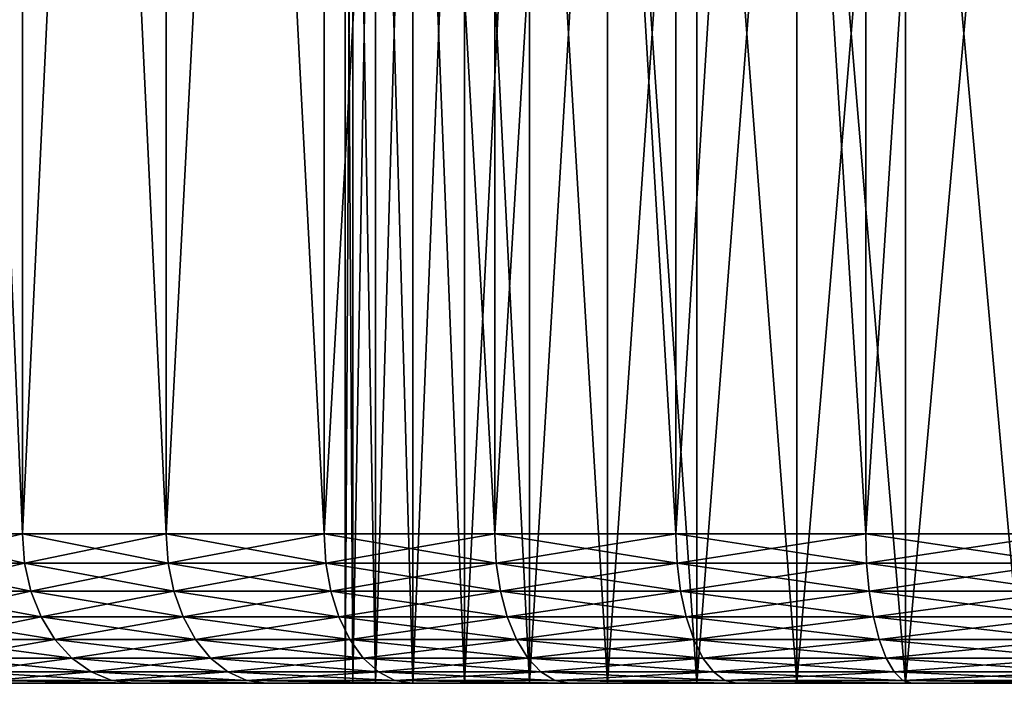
# Model space of a CAD drawing. Header units: metres. Extents: x -109 to 109, y -78 to 121.
# Tile 281 of 656: x -86.18 to -79.59, y 88.53 to 92.97. Entities that reach past the tile are written whole.
import ezdxf

# ---------------------------------------------------------------- set-up
doc = ezdxf.new("R2010")
doc.units = ezdxf.units.M
doc.layers.add('solid_508554_SW0001', color=7, linetype='CONTINUOUS')

msp = doc.modelspace()

# ---------------------------------------------------------------- linework, layer by layer
at = {"layer": 'solid_508554_SW0001'}
for points in [[(-87.017204, 109.825623, -24.358772), (-87.017212, 89.525627, -24.358774), (-86.160873, 89.525627, -23.301289)], [(-86.160873, 109.825623, -40.698708), (-86.160873, 89.525627, -40.698711), (-87.017212, 89.525627, -39.641224)], [(-86.160873, 109.825623, -40.698708), (-87.017212, 89.525627, -39.641224), (-87.017204, 109.825623, -39.641228)], [(-87.017204, 109.825623, -24.358772), (-86.160873, 89.525627, -23.301289), (-86.160873, 109.825623, -23.301292)], [(-86.160873, 109.825623, -23.301292), (-86.160873, 89.525627, -23.301289), (-85.198685, 89.525627, -22.339108)], [(-86.160873, 109.825623, -23.301292), (-85.198685, 89.525627, -22.339108), (-85.198708, 109.825623, -22.339127)], [(-85.198708, 109.825623, -41.660873), (-85.198685, 89.525627, -41.660892), (-86.160873, 89.525627, -40.698711)], [(-85.198708, 109.825623, -41.660873), (-86.160873, 89.525627, -40.698711), (-86.160873, 109.825623, -40.698708)], [(-85.198708, 109.825623, -22.339127), (-85.198685, 89.525627, -22.339108), (-84.141197, 89.525627, -21.482773)], [(-85.198708, 109.825623, -22.339127), (-84.141197, 89.525627, -21.482773), (-84.141228, 109.825623, -21.482794)], [(-84.141228, 109.825623, -42.517204), (-85.198685, 89.525627, -41.660892), (-85.198708, 109.825623, -41.660873)], [(-84.141228, 109.825623, -42.517204), (-84.141197, 89.525627, -42.517227), (-85.198685, 89.525627, -41.660892)], [(-84.141228, 109.825623, -21.482794), (-84.141197, 89.525627, -21.482773), (-82.999992, 89.525627, -20.741665)], [(-84.141228, 109.825623, -21.482794), (-82.999992, 89.525627, -20.741665), (-83.000015, 109.825623, -20.74168)], [(-83.000015, 109.825623, -43.25832), (-84.141197, 89.525627, -42.517227), (-84.141228, 109.825623, -42.517204)], [(-83.000015, 109.825623, -43.25832), (-82.999992, 89.525627, -43.258335), (-84.141197, 89.525627, -42.517227)], [(-83.000015, 109.825623, -20.74168), (-82.999992, 89.525627, -20.741665), (-81.787567, 89.525627, -20.123905)], [(-83.000015, 109.825623, -20.74168), (-81.787567, 89.525627, -20.123905), (-81.787582, 109.825623, -20.123913)], [(-81.787582, 109.825623, -43.876087), (-82.999992, 89.525627, -43.258335), (-83.000015, 109.825623, -43.25832)], [(-81.787582, 109.825623, -43.876087), (-81.787567, 89.525627, -43.876095), (-82.999992, 89.525627, -43.258335)], [(-81.787582, 109.825623, -20.123913), (-81.787567, 89.525627, -20.123905), (-80.517212, 89.525627, -19.636263)], [(-81.787582, 109.825623, -20.123913), (-80.517212, 89.525627, -19.636263), (-80.517212, 109.825623, -19.636263)], [(-80.517212, 109.825623, -44.363735), (-81.787567, 89.525627, -43.876095), (-81.787582, 109.825623, -43.876087)], [(-80.517212, 109.825623, -44.363735), (-80.517212, 89.525627, -44.363735), (-81.787567, 89.525627, -43.876095)], [(-80.517212, 109.825623, -19.636263), (-80.517212, 89.525627, -19.636263), (-79.20285, 89.525627, -19.284081)], [(-80.517212, 109.825623, -19.636263), (-79.20285, 89.525627, -19.284081), (-79.202827, 109.825623, -19.284077)], [(-79.202827, 109.825623, -44.715923), (-79.20285, 89.525627, -44.715919), (-80.517212, 89.525627, -44.363735)], [(-79.202827, 109.825623, -44.715923), (-80.517212, 89.525627, -44.363735), (-80.517212, 109.825623, -44.363735)], [(-83.949272, 88.525627, -32.870804), (-83.949287, 97.225624, -32.870697), (-84, 97.225624, -32)], [(-84, 88.525627, -32), (-83.949272, 88.525627, -32.870804), (-84, 97.225624, -32)], [(-83.949287, 97.225624, -31.129303), (-84, 88.525627, -32), (-84, 97.225624, -32)], [(-83.949287, 97.225624, -31.129303), (-83.949272, 88.525627, -31.129196), (-84, 88.525627, -32)], [(-83.797882, 88.525627, -33.729424), (-83.797836, 97.225624, -33.729618), (-83.949287, 97.225624, -32.870697)], [(-83.949272, 88.525627, -32.870804), (-83.797882, 88.525627, -33.729424), (-83.949287, 97.225624, -32.870697)], [(-83.949287, 97.225624, -31.129303), (-83.797836, 97.225624, -30.270382), (-83.949272, 88.525627, -31.129196)], [(-83.797836, 97.225624, -30.270382), (-83.797882, 88.525627, -30.270576), (-83.949272, 88.525627, -31.129196)], [(-83.797882, 88.525627, -33.729424), (-83.547653, 88.525627, -34.565277), (-83.797836, 97.225624, -33.729618)], [(-83.547691, 97.225624, -29.434849), (-83.547653, 88.525627, -29.434721), (-83.797882, 88.525627, -30.270576)], [(-83.797836, 97.225624, -30.270382), (-83.547691, 97.225624, -29.434849), (-83.797882, 88.525627, -30.270576)], [(-83.547653, 88.525627, -34.565277), (-83.547691, 97.225624, -34.565151), (-83.797836, 97.225624, -33.729618)], [(-83.202248, 88.525627, -35.365982), (-83.202248, 97.225624, -35.365993), (-83.547691, 97.225624, -34.565151)], [(-83.547653, 88.525627, -34.565277), (-83.202248, 88.525627, -35.365982), (-83.547691, 97.225624, -34.565151)], [(-83.547691, 97.225624, -29.434849), (-83.202248, 97.225624, -28.634007), (-83.547653, 88.525627, -29.434721)], [(-83.202248, 97.225624, -28.634007), (-83.202248, 88.525627, -28.63402), (-83.547653, 88.525627, -29.434721)], [(-82.766251, 88.525627, -36.12117), (-82.766159, 97.225624, -36.121319), (-83.202248, 97.225624, -35.365993)], [(-83.202248, 88.525627, -35.365982), (-82.766251, 88.525627, -36.12117), (-83.202248, 97.225624, -35.365993)], [(-82.766159, 97.225624, -27.878683), (-82.766251, 88.525627, -27.878828), (-83.202248, 88.525627, -28.63402)], [(-83.202248, 97.225624, -28.634007), (-82.766159, 97.225624, -27.878683), (-83.202248, 88.525627, -28.63402)], [(-82.766251, 88.525627, -36.12117), (-82.245247, 88.525627, -36.821011), (-82.766159, 97.225624, -36.121319)], [(-82.245331, 97.225624, -27.179092), (-82.245247, 88.525627, -27.178991), (-82.766251, 88.525627, -27.878828)], [(-82.766159, 97.225624, -27.878683), (-82.245331, 97.225624, -27.179092), (-82.766251, 88.525627, -27.878828)], [(-82.245247, 88.525627, -36.821011), (-82.245331, 97.225624, -36.820908), (-82.766159, 97.225624, -36.121319)], [(-81.646896, 88.525627, -37.455215), (-81.646812, 97.225624, -37.455303), (-82.245331, 97.225624, -36.820908)], [(-82.245247, 88.525627, -36.821011), (-81.646896, 88.525627, -37.455215), (-82.245331, 97.225624, -36.820908)], [(-82.245331, 97.225624, -27.179092), (-81.646812, 97.225624, -26.544699), (-82.245247, 88.525627, -27.178991)], [(-81.646812, 97.225624, -26.544699), (-81.646896, 88.525627, -26.544783), (-82.245247, 88.525627, -27.178991)], [(-81.646896, 88.525627, -37.455215), (-80.978699, 88.525627, -38.015919), (-81.646812, 97.225624, -37.455303)], [(-80.978691, 97.225624, -25.984076), (-80.978699, 88.525627, -25.984079), (-81.646896, 88.525627, -26.544783)], [(-81.646812, 97.225624, -26.544699), (-80.978691, 97.225624, -25.984076), (-81.646896, 88.525627, -26.544783)], [(-80.978699, 88.525627, -38.015919), (-80.978691, 97.225624, -38.015923), (-81.646812, 97.225624, -37.455303)], [(-80.978699, 88.525627, -38.015919), (-80.249908, 88.525627, -38.495243), (-80.978691, 97.225624, -38.015923)], [(-80.25, 97.225624, -25.50481), (-80.249908, 88.525627, -25.504759), (-80.978699, 88.525627, -25.984079)], [(-80.978691, 97.225624, -25.984076), (-80.25, 97.225624, -25.50481), (-80.978699, 88.525627, -25.984079)], [(-80.249908, 88.525627, -38.495243), (-80.25, 97.225624, -38.49519), (-80.978691, 97.225624, -38.015923)], [(-79.470757, 88.525627, -38.886547), (-79.470596, 97.225624, -38.88662), (-80.25, 97.225624, -38.49519)], [(-80.249908, 88.525627, -38.495243), (-79.470757, 88.525627, -38.886547), (-80.25, 97.225624, -38.49519)], [(-80.25, 97.225624, -25.50481), (-79.470596, 97.225624, -25.113379), (-80.249908, 88.525627, -25.504759)], [(-79.470596, 97.225624, -25.113379), (-79.470757, 88.525627, -25.113453), (-80.249908, 88.525627, -25.504759)], [(-86.146606, 89.330536, -23.314159), (-86.160873, 89.525627, -23.301289), (-87.017212, 89.525627, -24.358774)], [(-87.001678, 89.330536, -24.370087), (-86.146606, 89.330536, -23.314159), (-87.017212, 89.525627, -24.358774)], [(-87.001678, 89.330536, -39.629913), (-87.017212, 89.525627, -39.641224), (-86.160873, 89.525627, -40.698711)], [(-86.146606, 89.330536, -40.685841), (-87.001678, 89.330536, -39.629913), (-86.160873, 89.525627, -40.698711)], [(-85.185844, 89.330536, -22.353397), (-85.198685, 89.525627, -22.339108), (-86.160873, 89.525627, -23.301289)], [(-86.146606, 89.330536, -23.314159), (-85.185844, 89.330536, -22.353397), (-86.160873, 89.525627, -23.301289)], [(-86.146606, 89.330536, -40.685841), (-86.160873, 89.525627, -40.698711), (-85.198685, 89.525627, -41.660892)], [(-85.185844, 89.330536, -41.646603), (-86.146606, 89.330536, -40.685841), (-85.198685, 89.525627, -41.660892)], [(-84.129913, 89.330536, -21.498323), (-84.141197, 89.525627, -21.482773), (-85.198685, 89.525627, -22.339108)], [(-85.185844, 89.330536, -22.353397), (-84.129913, 89.330536, -21.498323), (-85.198685, 89.525627, -22.339108)], [(-85.185844, 89.330536, -41.646603), (-85.198685, 89.525627, -41.660892), (-84.141197, 89.525627, -42.517227)], [(-84.129913, 89.330536, -42.501675), (-85.185844, 89.330536, -41.646603), (-84.141197, 89.525627, -42.517227)], [(-82.990395, 89.330536, -20.75831), (-82.999992, 89.525627, -20.741665), (-84.141197, 89.525627, -21.482773)], [(-84.129913, 89.330536, -21.498323), (-82.990395, 89.330536, -20.75831), (-84.141197, 89.525627, -21.482773)], [(-84.129913, 89.330536, -42.501675), (-84.141197, 89.525627, -42.517227), (-82.999992, 89.525627, -43.258335)], [(-82.990395, 89.330536, -43.241692), (-84.129913, 89.330536, -42.501675), (-82.999992, 89.525627, -43.258335)], [(-81.779762, 89.330536, -20.141462), (-81.787567, 89.525627, -20.123905), (-82.999992, 89.525627, -20.741665)], [(-82.990395, 89.330536, -20.75831), (-81.779762, 89.330536, -20.141462), (-82.999992, 89.525627, -20.741665)], [(-82.990395, 89.330536, -43.241692), (-82.999992, 89.525627, -43.258335), (-81.787567, 89.525627, -43.876095)], [(-81.779762, 89.330536, -43.858536), (-82.990395, 89.330536, -43.241692), (-81.787567, 89.525627, -43.876095)], [(-80.511284, 89.330536, -19.654539), (-80.517212, 89.525627, -19.636263), (-81.787567, 89.525627, -20.123905)], [(-81.779762, 89.330536, -20.141462), (-80.511284, 89.330536, -19.654539), (-81.787567, 89.525627, -20.123905)], [(-81.779762, 89.330536, -43.858536), (-81.787567, 89.525627, -43.876095), (-80.517212, 89.525627, -44.363735)], [(-80.511284, 89.330536, -44.345459), (-81.779762, 89.330536, -43.858536), (-80.517212, 89.525627, -44.363735)], [(-79.19886, 89.330536, -19.302876), (-79.20285, 89.525627, -19.284081), (-80.517212, 89.525627, -19.636263)], [(-80.511284, 89.330536, -19.654539), (-79.19886, 89.330536, -19.302876), (-80.517212, 89.525627, -19.636263)], [(-80.511284, 89.330536, -44.345459), (-80.517212, 89.525627, -44.363735), (-79.20285, 89.525627, -44.715919)], [(-79.19886, 89.330536, -44.697124), (-80.511284, 89.330536, -44.345459), (-79.20285, 89.525627, -44.715919)], [(-86.104256, 89.142761, -23.352287), (-86.146606, 89.330536, -23.314159), (-87.001678, 89.330536, -24.370087)], [(-86.955574, 89.142761, -24.403578), (-86.104256, 89.142761, -23.352287), (-87.001678, 89.330536, -24.370087)], [(-86.955574, 89.142761, -39.59642), (-87.001678, 89.330536, -39.629913), (-86.146606, 89.330536, -40.685841)], [(-86.104256, 89.142761, -40.647713), (-86.955574, 89.142761, -39.59642), (-86.146606, 89.330536, -40.685841)], [(-85.147713, 89.142761, -22.395742), (-85.185844, 89.330536, -22.353397), (-86.146606, 89.330536, -23.314159)], [(-86.104256, 89.142761, -23.352287), (-85.147713, 89.142761, -22.395742), (-86.146606, 89.330536, -23.314159)], [(-86.104256, 89.142761, -40.647713), (-86.146606, 89.330536, -40.685841), (-85.185844, 89.330536, -41.646603)], [(-85.147713, 89.142761, -41.604259), (-86.104256, 89.142761, -40.647713), (-85.185844, 89.330536, -41.646603)], [(-84.09642, 89.142761, -21.544422), (-84.129913, 89.330536, -21.498323), (-85.185844, 89.330536, -22.353397)], [(-85.147713, 89.142761, -22.395742), (-84.09642, 89.142761, -21.544422), (-85.185844, 89.330536, -22.353397)], [(-85.147713, 89.142761, -41.604259), (-85.185844, 89.330536, -41.646603), (-84.129913, 89.330536, -42.501675)], [(-84.09642, 89.142761, -42.455578), (-85.147713, 89.142761, -41.604259), (-84.129913, 89.330536, -42.501675)], [(-82.961899, 89.142761, -20.807657), (-82.990395, 89.330536, -20.75831), (-84.129913, 89.330536, -21.498323)], [(-84.09642, 89.142761, -21.544422), (-82.961899, 89.142761, -20.807657), (-84.129913, 89.330536, -21.498323)], [(-84.09642, 89.142761, -42.455578), (-84.129913, 89.330536, -42.501675), (-82.990395, 89.330536, -43.241692)], [(-82.961899, 89.142761, -43.192345), (-84.09642, 89.142761, -42.455578), (-82.990395, 89.330536, -43.241692)], [(-81.756584, 89.142761, -20.193518), (-81.779762, 89.330536, -20.141462), (-82.990395, 89.330536, -20.75831)], [(-82.961899, 89.142761, -20.807657), (-81.756584, 89.142761, -20.193518), (-82.990395, 89.330536, -20.75831)], [(-82.961899, 89.142761, -43.192345), (-82.990395, 89.330536, -43.241692), (-81.779762, 89.330536, -43.858536)], [(-81.756584, 89.142761, -43.806484), (-82.961899, 89.142761, -43.192345), (-81.779762, 89.330536, -43.858536)], [(-80.493675, 89.142761, -19.708731), (-80.511284, 89.330536, -19.654539), (-81.779762, 89.330536, -20.141462)], [(-81.756584, 89.142761, -20.193518), (-80.493675, 89.142761, -19.708731), (-81.779762, 89.330536, -20.141462)], [(-81.756584, 89.142761, -43.806484), (-81.779762, 89.330536, -43.858536), (-80.511284, 89.330536, -44.345459)], [(-80.493675, 89.142761, -44.291267), (-81.756584, 89.142761, -43.806484), (-80.511284, 89.330536, -44.345459)], [(-79.187012, 89.142761, -19.358612), (-79.19886, 89.330536, -19.302876), (-80.511284, 89.330536, -19.654539)], [(-80.493675, 89.142761, -19.708731), (-79.187012, 89.142761, -19.358612), (-80.511284, 89.330536, -19.654539)], [(-80.493675, 89.142761, -44.291267), (-80.511284, 89.330536, -44.345459), (-79.19886, 89.330536, -44.697124)], [(-79.187012, 89.142761, -44.641388), (-80.493675, 89.142761, -44.291267), (-79.19886, 89.330536, -44.697124)], [(-86.035477, 88.969727, -23.414217), (-86.104256, 89.142761, -23.352287), (-86.955574, 89.142761, -24.403578)], [(-86.880699, 88.969727, -24.457979), (-86.035477, 88.969727, -23.414217), (-86.955574, 89.142761, -24.403578)], [(-86.880699, 88.969727, -39.542019), (-86.955574, 89.142761, -39.59642), (-86.104256, 89.142761, -40.647713)], [(-86.035477, 88.969727, -40.585785), (-86.880699, 88.969727, -39.542019), (-86.104256, 89.142761, -40.647713)], [(-85.085785, 88.969727, -22.464521), (-85.147713, 89.142761, -22.395742), (-86.104256, 89.142761, -23.352287)], [(-86.035477, 88.969727, -23.414217), (-85.085785, 88.969727, -22.464521), (-86.104256, 89.142761, -23.352287)], [(-86.035477, 88.969727, -40.585785), (-86.104256, 89.142761, -40.647713), (-85.147713, 89.142761, -41.604259)], [(-85.085785, 88.969727, -41.535477), (-86.035477, 88.969727, -40.585785), (-85.147713, 89.142761, -41.604259)], [(-84.042023, 88.969727, -21.619299), (-84.09642, 89.142761, -21.544422), (-85.147713, 89.142761, -22.395742)], [(-85.085785, 88.969727, -22.464521), (-84.042023, 88.969727, -21.619299), (-85.147713, 89.142761, -22.395742)], [(-85.085785, 88.969727, -41.535477), (-85.147713, 89.142761, -41.604259), (-84.09642, 89.142761, -42.455578)], [(-84.042023, 88.969727, -42.380699), (-85.085785, 88.969727, -41.535477), (-84.09642, 89.142761, -42.455578)], [(-82.915627, 88.969727, -20.88781), (-82.961899, 89.142761, -20.807657), (-84.09642, 89.142761, -21.544422)], [(-84.042023, 88.969727, -21.619299), (-82.915627, 88.969727, -20.88781), (-84.09642, 89.142761, -21.544422)], [(-84.042023, 88.969727, -42.380699), (-84.09642, 89.142761, -42.455578), (-82.961899, 89.142761, -43.192345)], [(-82.915627, 88.969727, -43.11219), (-84.042023, 88.969727, -42.380699), (-82.961899, 89.142761, -43.192345)], [(-81.718941, 88.969727, -20.278069), (-81.756584, 89.142761, -20.193518), (-82.961899, 89.142761, -20.807657)], [(-82.915627, 88.969727, -20.88781), (-81.718941, 88.969727, -20.278069), (-82.961899, 89.142761, -20.807657)], [(-82.915627, 88.969727, -43.11219), (-82.961899, 89.142761, -43.192345), (-81.756584, 89.142761, -43.806484)], [(-81.718941, 88.969727, -43.721931), (-82.915627, 88.969727, -43.11219), (-81.756584, 89.142761, -43.806484)], [(-80.465073, 88.969727, -19.796755), (-80.493675, 89.142761, -19.708731), (-81.756584, 89.142761, -20.193518)], [(-81.718941, 88.969727, -20.278069), (-80.465073, 88.969727, -19.796755), (-81.756584, 89.142761, -20.193518)], [(-81.718941, 88.969727, -43.721931), (-81.756584, 89.142761, -43.806484), (-80.493675, 89.142761, -44.291267)], [(-80.465073, 88.969727, -44.203247), (-81.718941, 88.969727, -43.721931), (-80.493675, 89.142761, -44.291267)], [(-79.16777, 88.969727, -19.449142), (-79.187012, 89.142761, -19.358612), (-80.493675, 89.142761, -19.708731)], [(-80.465073, 88.969727, -19.796755), (-79.16777, 88.969727, -19.449142), (-80.493675, 89.142761, -19.708731)], [(-80.465073, 88.969727, -44.203247), (-80.493675, 89.142761, -44.291267), (-79.187012, 89.142761, -44.641388)], [(-79.16777, 88.969727, -44.550858), (-80.465073, 88.969727, -44.203247), (-79.187012, 89.142761, -44.641388)], [(-85.942909, 88.8181, -23.497564), (-86.035477, 88.969727, -23.414217), (-86.880699, 88.969727, -24.457979)], [(-86.77993, 88.8181, -24.531195), (-85.942909, 88.8181, -23.497564), (-86.880699, 88.969727, -24.457979)], [(-86.77993, 88.8181, -39.468803), (-86.880699, 88.969727, -39.542019), (-86.035477, 88.969727, -40.585785)], [(-85.942909, 88.8181, -40.502434), (-86.77993, 88.8181, -39.468803), (-86.035477, 88.969727, -40.585785)], [(-85.002434, 88.8181, -22.557089), (-85.085785, 88.969727, -22.464521), (-86.035477, 88.969727, -23.414217)], [(-85.942909, 88.8181, -23.497564), (-85.002434, 88.8181, -22.557089), (-86.035477, 88.969727, -23.414217)], [(-85.942909, 88.8181, -40.502434), (-86.035477, 88.969727, -40.585785), (-85.085785, 88.969727, -41.535477)], [(-85.002434, 88.8181, -41.442909), (-85.942909, 88.8181, -40.502434), (-85.085785, 88.969727, -41.535477)], [(-83.968803, 88.8181, -21.720072), (-84.042023, 88.969727, -21.619299), (-85.085785, 88.969727, -22.464521)], [(-85.002434, 88.8181, -22.557089), (-83.968803, 88.8181, -21.720072), (-85.085785, 88.969727, -22.464521)], [(-85.002434, 88.8181, -41.442909), (-85.085785, 88.969727, -41.535477), (-84.042023, 88.969727, -42.380699)], [(-83.968803, 88.8181, -42.27993), (-85.002434, 88.8181, -41.442909), (-84.042023, 88.969727, -42.380699)], [(-82.853348, 88.8181, -20.995684), (-82.915627, 88.969727, -20.88781), (-84.042023, 88.969727, -21.619299)], [(-83.968803, 88.8181, -21.720072), (-82.853348, 88.8181, -20.995684), (-84.042023, 88.969727, -21.619299)], [(-83.968803, 88.8181, -42.27993), (-84.042023, 88.969727, -42.380699), (-82.915627, 88.969727, -43.11219)], [(-82.853348, 88.8181, -43.004318), (-83.968803, 88.8181, -42.27993), (-82.915627, 88.969727, -43.11219)], [(-81.668274, 88.8181, -20.391861), (-81.718941, 88.969727, -20.278069), (-82.915627, 88.969727, -20.88781)], [(-82.853348, 88.8181, -20.995684), (-81.668274, 88.8181, -20.391861), (-82.915627, 88.969727, -20.88781)], [(-82.853348, 88.8181, -43.004318), (-82.915627, 88.969727, -43.11219), (-81.718941, 88.969727, -43.721931)], [(-81.668274, 88.8181, -43.608139), (-82.853348, 88.8181, -43.004318), (-81.718941, 88.969727, -43.721931)], [(-80.426582, 88.8181, -19.91522), (-80.465073, 88.969727, -19.796755), (-81.718941, 88.969727, -20.278069)], [(-81.668274, 88.8181, -20.391861), (-80.426582, 88.8181, -19.91522), (-81.718941, 88.969727, -20.278069)], [(-81.668274, 88.8181, -43.608139), (-81.718941, 88.969727, -43.721931), (-80.465073, 88.969727, -44.203247)], [(-80.426582, 88.8181, -44.084782), (-81.668274, 88.8181, -43.608139), (-80.465073, 88.969727, -44.203247)], [(-79.141869, 88.8181, -19.570982), (-79.16777, 88.969727, -19.449142), (-80.465073, 88.969727, -19.796755)], [(-80.426582, 88.8181, -19.91522), (-79.141869, 88.8181, -19.570982), (-80.465073, 88.969727, -19.796755)], [(-80.426582, 88.8181, -44.084782), (-80.465073, 88.969727, -44.203247), (-79.16777, 88.969727, -44.550858)], [(-79.141869, 88.8181, -44.42902), (-80.426582, 88.8181, -44.084782), (-79.16777, 88.969727, -44.550858)], [(-85.830124, 88.693718, -23.599121), (-85.942909, 88.8181, -23.497564), (-86.77993, 88.8181, -24.531195)], [(-86.657143, 88.693718, -24.620405), (-85.830124, 88.693718, -23.599121), (-86.77993, 88.8181, -24.531195)], [(-86.657143, 88.693718, -39.379597), (-86.77993, 88.8181, -39.468803), (-85.942909, 88.8181, -40.502434)], [(-85.830124, 88.693718, -40.400879), (-86.657143, 88.693718, -39.379597), (-85.942909, 88.8181, -40.502434)], [(-84.900879, 88.693718, -22.669878), (-85.002434, 88.8181, -22.557089), (-85.942909, 88.8181, -23.497564)], [(-85.830124, 88.693718, -23.599121), (-84.900879, 88.693718, -22.669878), (-85.942909, 88.8181, -23.497564)], [(-85.830124, 88.693718, -40.400879), (-85.942909, 88.8181, -40.502434), (-85.002434, 88.8181, -41.442909)], [(-84.900879, 88.693718, -41.33012), (-85.830124, 88.693718, -40.400879), (-85.002434, 88.8181, -41.442909)], [(-83.879593, 88.693718, -21.842859), (-83.968803, 88.8181, -21.720072), (-85.002434, 88.8181, -22.557089)], [(-84.900879, 88.693718, -22.669878), (-83.879593, 88.693718, -21.842859), (-85.002434, 88.8181, -22.557089)], [(-84.900879, 88.693718, -41.33012), (-85.002434, 88.8181, -41.442909), (-83.968803, 88.8181, -42.27993)], [(-83.879593, 88.693718, -42.157143), (-84.900879, 88.693718, -41.33012), (-83.968803, 88.8181, -42.27993)], [(-82.777458, 88.693718, -21.127123), (-82.853348, 88.8181, -20.995684), (-83.968803, 88.8181, -21.720072)], [(-83.879593, 88.693718, -21.842859), (-82.777458, 88.693718, -21.127123), (-83.968803, 88.8181, -21.720072)], [(-83.879593, 88.693718, -42.157143), (-83.968803, 88.8181, -42.27993), (-82.853348, 88.8181, -43.004318)], [(-82.777458, 88.693718, -42.872875), (-83.879593, 88.693718, -42.157143), (-82.853348, 88.8181, -43.004318)], [(-81.606544, 88.693718, -20.530512), (-81.668274, 88.8181, -20.391861), (-82.853348, 88.8181, -20.995684)], [(-82.777458, 88.693718, -21.127123), (-81.606544, 88.693718, -20.530512), (-82.853348, 88.8181, -20.995684)], [(-82.777458, 88.693718, -42.872875), (-82.853348, 88.8181, -43.004318), (-81.668274, 88.8181, -43.608139)], [(-81.606544, 88.693718, -43.469486), (-82.777458, 88.693718, -42.872875), (-81.668274, 88.8181, -43.608139)], [(-80.379684, 88.693718, -20.059565), (-80.426582, 88.8181, -19.91522), (-81.668274, 88.8181, -20.391861)], [(-81.606544, 88.693718, -20.530512), (-80.379684, 88.693718, -20.059565), (-81.668274, 88.8181, -20.391861)], [(-81.606544, 88.693718, -43.469486), (-81.668274, 88.8181, -43.608139), (-80.426582, 88.8181, -44.084782)], [(-80.379684, 88.693718, -43.940437), (-81.606544, 88.693718, -43.469486), (-80.426582, 88.8181, -44.084782)], [(-79.110313, 88.693718, -19.719439), (-79.141869, 88.8181, -19.570982), (-80.426582, 88.8181, -19.91522)], [(-80.379684, 88.693718, -20.059565), (-79.110313, 88.693718, -19.719439), (-80.426582, 88.8181, -19.91522)], [(-80.379684, 88.693718, -43.940437), (-80.426582, 88.8181, -44.084782), (-79.141869, 88.8181, -44.42902)], [(-79.110313, 88.693718, -44.280563), (-80.379684, 88.693718, -43.940437), (-79.141869, 88.8181, -44.42902)], [(-85.701454, 88.601372, -23.714975), (-85.830124, 88.693718, -23.599121), (-86.657143, 88.693718, -24.620405)], [(-86.517067, 88.601372, -24.722174), (-85.701454, 88.601372, -23.714975), (-86.657143, 88.693718, -24.620405)], [(-86.517067, 88.601372, -39.277824), (-86.657143, 88.693718, -39.379597), (-85.830124, 88.693718, -40.400879)], [(-85.701454, 88.601372, -40.285027), (-86.517067, 88.601372, -39.277824), (-85.830124, 88.693718, -40.400879)], [(-84.785027, 88.601372, -22.798548), (-84.900879, 88.693718, -22.669878), (-85.830124, 88.693718, -23.599121)], [(-85.701454, 88.601372, -23.714975), (-84.785027, 88.601372, -22.798548), (-85.830124, 88.693718, -23.599121)], [(-85.701454, 88.601372, -40.285027), (-85.830124, 88.693718, -40.400879), (-84.900879, 88.693718, -41.33012)], [(-84.785027, 88.601372, -41.201454), (-85.701454, 88.601372, -40.285027), (-84.900879, 88.693718, -41.33012)], [(-83.777824, 88.601372, -21.982933), (-83.879593, 88.693718, -21.842859), (-84.900879, 88.693718, -22.669878)], [(-84.785027, 88.601372, -22.798548), (-83.777824, 88.601372, -21.982933), (-84.900879, 88.693718, -22.669878)], [(-84.785027, 88.601372, -41.201454), (-84.900879, 88.693718, -41.33012), (-83.879593, 88.693718, -42.157143)], [(-83.777824, 88.601372, -42.017067), (-84.785027, 88.601372, -41.201454), (-83.879593, 88.693718, -42.157143)], [(-82.690887, 88.601372, -21.277067), (-82.777458, 88.693718, -21.127123), (-83.879593, 88.693718, -21.842859)], [(-83.777824, 88.601372, -21.982933), (-82.690887, 88.601372, -21.277067), (-83.879593, 88.693718, -21.842859)], [(-83.777824, 88.601372, -42.017067), (-83.879593, 88.693718, -42.157143), (-82.777458, 88.693718, -42.872875)], [(-82.690887, 88.601372, -42.722931), (-83.777824, 88.601372, -42.017067), (-82.777458, 88.693718, -42.872875)], [(-81.536125, 88.601372, -20.688684), (-81.606544, 88.693718, -20.530512), (-82.777458, 88.693718, -21.127123)], [(-82.690887, 88.601372, -21.277067), (-81.536125, 88.601372, -20.688684), (-82.777458, 88.693718, -21.127123)], [(-82.690887, 88.601372, -42.722931), (-82.777458, 88.693718, -42.872875), (-81.606544, 88.693718, -43.469486)], [(-81.536125, 88.601372, -43.311314), (-82.690887, 88.601372, -42.722931), (-81.606544, 88.693718, -43.469486)], [(-80.32618, 88.601372, -20.224232), (-80.379684, 88.693718, -20.059565), (-81.606544, 88.693718, -20.530512)], [(-81.536125, 88.601372, -20.688684), (-80.32618, 88.601372, -20.224232), (-81.606544, 88.693718, -20.530512)], [(-81.536125, 88.601372, -43.311314), (-81.606544, 88.693718, -43.469486), (-80.379684, 88.693718, -43.940437)], [(-80.32618, 88.601372, -43.775768), (-81.536125, 88.601372, -43.311314), (-80.379684, 88.693718, -43.940437)], [(-79.074318, 88.601372, -19.888796), (-79.110313, 88.693718, -19.719439), (-80.379684, 88.693718, -20.059565)], [(-80.32618, 88.601372, -20.224232), (-79.074318, 88.601372, -19.888796), (-80.379684, 88.693718, -20.059565)], [(-80.32618, 88.601372, -43.775768), (-80.379684, 88.693718, -43.940437), (-79.110313, 88.693718, -44.280563)], [(-79.074318, 88.601372, -44.111206), (-80.32618, 88.601372, -43.775768), (-79.110313, 88.693718, -44.280563)], [(-85.561859, 88.544609, -23.840666), (-85.701454, 88.601372, -23.714975), (-86.517067, 88.601372, -24.722174)], [(-86.365097, 88.544609, -24.832584), (-85.561859, 88.544609, -23.840666), (-86.517067, 88.601372, -24.722174)], [(-86.365097, 88.544609, -39.167416), (-86.517067, 88.601372, -39.277824), (-85.701454, 88.601372, -40.285027)], [(-85.561859, 88.544609, -40.159336), (-86.365097, 88.544609, -39.167416), (-85.701454, 88.601372, -40.285027)], [(-84.659332, 88.544609, -22.938141), (-84.785027, 88.601372, -22.798548), (-85.701454, 88.601372, -23.714975)], [(-85.561859, 88.544609, -23.840666), (-84.659332, 88.544609, -22.938141), (-85.701454, 88.601372, -23.714975)], [(-85.561859, 88.544609, -40.159336), (-85.701454, 88.601372, -40.285027), (-84.785027, 88.601372, -41.201454)], [(-84.659332, 88.544609, -41.061859), (-85.561859, 88.544609, -40.159336), (-84.785027, 88.601372, -41.201454)], [(-83.667412, 88.544609, -22.134899), (-83.777824, 88.601372, -21.982933), (-84.785027, 88.601372, -22.798548)], [(-84.659332, 88.544609, -22.938141), (-83.667412, 88.544609, -22.134899), (-84.785027, 88.601372, -22.798548)], [(-84.659332, 88.544609, -41.061859), (-84.785027, 88.601372, -41.201454), (-83.777824, 88.601372, -42.017067)], [(-83.667412, 88.544609, -41.865101), (-84.659332, 88.544609, -41.061859), (-83.777824, 88.601372, -42.017067)], [(-82.59697, 88.544609, -21.439743), (-82.690887, 88.601372, -21.277067), (-83.777824, 88.601372, -21.982933)], [(-83.667412, 88.544609, -22.134899), (-82.59697, 88.544609, -21.439743), (-83.777824, 88.601372, -21.982933)], [(-83.667412, 88.544609, -41.865101), (-83.777824, 88.601372, -42.017067), (-82.690887, 88.601372, -42.722931)], [(-82.59697, 88.544609, -42.560257), (-83.667412, 88.544609, -41.865101), (-82.690887, 88.601372, -42.722931)], [(-81.459717, 88.544609, -20.860287), (-81.536125, 88.601372, -20.688684), (-82.690887, 88.601372, -21.277067)], [(-82.59697, 88.544609, -21.439743), (-81.459717, 88.544609, -20.860287), (-82.690887, 88.601372, -21.277067)], [(-82.59697, 88.544609, -42.560257), (-82.690887, 88.601372, -42.722931), (-81.536125, 88.601372, -43.311314)], [(-81.459717, 88.544609, -43.139713), (-82.59697, 88.544609, -42.560257), (-81.536125, 88.601372, -43.311314)], [(-80.268135, 88.544609, -20.40288), (-80.32618, 88.601372, -20.224232), (-81.536125, 88.601372, -20.688684)], [(-81.459717, 88.544609, -20.860287), (-80.268135, 88.544609, -20.40288), (-81.536125, 88.601372, -20.688684)], [(-81.459717, 88.544609, -43.139713), (-81.536125, 88.601372, -43.311314), (-80.32618, 88.601372, -43.775768)], [(-80.268135, 88.544609, -43.597122), (-81.459717, 88.544609, -43.139713), (-80.32618, 88.601372, -43.775768)], [(-79.035263, 88.544609, -20.072533), (-79.074318, 88.601372, -19.888796), (-80.32618, 88.601372, -20.224232)], [(-80.268135, 88.544609, -20.40288), (-79.035263, 88.544609, -20.072533), (-80.32618, 88.601372, -20.224232)], [(-80.268135, 88.544609, -43.597122), (-80.32618, 88.601372, -43.775768), (-79.074318, 88.601372, -44.111206)], [(-79.035263, 88.544609, -43.927467), (-80.268135, 88.544609, -43.597122), (-79.074318, 88.601372, -44.111206)], [(-88.5, 88.525627, -32), (-88.434868, 88.525627, -33.248573), (-84, 88.525627, -32)], [(-83.949272, 88.525627, -31.129196), (-88.5, 88.525627, -32), (-84, 88.525627, -32)], [(-83.949272, 88.525627, -31.129196), (-88.434868, 88.525627, -30.751415), (-88.5, 88.525627, -32)], [(-88.434868, 88.525627, -33.248573), (-83.797882, 88.525627, -33.729424), (-83.949272, 88.525627, -32.870804)], [(-88.434868, 88.525627, -33.248573), (-88.238991, 88.525627, -34.489182), (-83.797882, 88.525627, -33.729424)], [(-88.434868, 88.525627, -33.248573), (-83.949272, 88.525627, -32.870804), (-84, 88.525627, -32)], [(-83.797882, 88.525627, -30.270576), (-88.238991, 88.525627, -29.510805), (-88.434868, 88.525627, -30.751415)], [(-83.949272, 88.525627, -31.129196), (-83.797882, 88.525627, -30.270576), (-88.434868, 88.525627, -30.751415)], [(-88.238991, 88.525627, -34.489182), (-83.547653, 88.525627, -34.565277), (-83.797882, 88.525627, -33.729424)], [(-88.238991, 88.525627, -34.489182), (-87.914101, 88.525627, -35.703827), (-83.547653, 88.525627, -34.565277)], [(-83.202248, 88.525627, -28.63402), (-87.914093, 88.525627, -28.29616), (-88.238991, 88.525627, -29.510805)], [(-83.547653, 88.525627, -29.434721), (-83.202248, 88.525627, -28.63402), (-88.238991, 88.525627, -29.510805)], [(-83.797882, 88.525627, -30.270576), (-83.547653, 88.525627, -29.434721), (-88.238991, 88.525627, -29.510805)], [(-87.914101, 88.525627, -35.703827), (-82.766251, 88.525627, -36.12117), (-83.202248, 88.525627, -35.365982)], [(-87.914101, 88.525627, -35.703827), (-87.464386, 88.525627, -36.876709), (-82.766251, 88.525627, -36.12117)], [(-87.914101, 88.525627, -35.703827), (-83.202248, 88.525627, -35.365982), (-83.547653, 88.525627, -34.565277)], [(-82.245247, 88.525627, -27.178991), (-87.464378, 88.525627, -27.123281), (-87.914093, 88.525627, -28.29616)], [(-82.766251, 88.525627, -27.878828), (-82.245247, 88.525627, -27.178991), (-87.914093, 88.525627, -28.29616)], [(-83.202248, 88.525627, -28.63402), (-82.766251, 88.525627, -27.878828), (-87.914093, 88.525627, -28.29616)], [(-87.464386, 88.525627, -36.876709), (-81.646896, 88.525627, -37.455215), (-82.245247, 88.525627, -36.821011)], [(-87.464386, 88.525627, -36.876709), (-86.894463, 88.525627, -37.996262), (-81.646896, 88.525627, -37.455215)], [(-87.464386, 88.525627, -36.876709), (-82.245247, 88.525627, -36.821011), (-82.766251, 88.525627, -36.12117)], [(-81.646896, 88.525627, -26.544783), (-86.894455, 88.525627, -26.003727), (-87.464378, 88.525627, -27.123281)], [(-82.245247, 88.525627, -27.178991), (-81.646896, 88.525627, -26.544783), (-87.464378, 88.525627, -27.123281)], [(-86.894463, 88.525627, -37.996262), (-80.978699, 88.525627, -38.015919), (-81.646896, 88.525627, -37.455215)], [(-86.894463, 88.525627, -37.996262), (-86.210403, 88.525627, -39.050396), (-80.978699, 88.525627, -38.015919)], [(-79.470757, 88.525627, -25.113453), (-86.210396, 88.525627, -24.949593), (-86.894455, 88.525627, -26.003727)], [(-80.249908, 88.525627, -25.504759), (-79.470757, 88.525627, -25.113453), (-86.894455, 88.525627, -26.003727)], [(-80.978699, 88.525627, -25.984079), (-80.249908, 88.525627, -25.504759), (-86.894455, 88.525627, -26.003727)], [(-81.646896, 88.525627, -26.544783), (-80.978699, 88.525627, -25.984079), (-86.894455, 88.525627, -26.003727)], [(-86.365097, 88.544609, -39.167416), (-85.419975, 88.525627, -40.027081), (-86.210403, 88.525627, -39.050396)], [(-85.561859, 88.544609, -40.159336), (-85.419975, 88.525627, -40.027081), (-86.365097, 88.544609, -39.167416)], [(-86.365097, 88.544609, -24.832584), (-86.210396, 88.525627, -24.949593), (-85.419968, 88.525627, -23.97291)], [(-86.365097, 88.544609, -24.832584), (-85.419968, 88.525627, -23.97291), (-85.561859, 88.544609, -23.840666)], [(-86.210403, 88.525627, -39.050396), (-78.65097, 88.525627, -39.18494), (-79.470757, 88.525627, -38.886547)], [(-86.210403, 88.525627, -39.050396), (-85.419975, 88.525627, -40.027081), (-78.65097, 88.525627, -39.18494)], [(-86.210403, 88.525627, -39.050396), (-79.470757, 88.525627, -38.886547), (-80.249908, 88.525627, -38.495243)], [(-86.210403, 88.525627, -39.050396), (-80.249908, 88.525627, -38.495243), (-80.978699, 88.525627, -38.015919)], [(-67.580025, 88.525627, -23.972919), (-85.419968, 88.525627, -23.97291), (-86.210396, 88.525627, -24.949593)], [(-76.936218, 88.525627, -24.512697), (-67.580025, 88.525627, -23.972919), (-86.210396, 88.525627, -24.949593)], [(-77.802315, 88.525627, -24.613939), (-76.936218, 88.525627, -24.512697), (-86.210396, 88.525627, -24.949593)], [(-78.65097, 88.525627, -24.815058), (-77.802315, 88.525627, -24.613939), (-86.210396, 88.525627, -24.949593)], [(-79.470757, 88.525627, -25.113453), (-78.65097, 88.525627, -24.815058), (-86.210396, 88.525627, -24.949593)], [(-85.561859, 88.544609, -40.159336), (-84.531761, 88.525627, -40.91576), (-85.419975, 88.525627, -40.027081)], [(-84.659332, 88.544609, -41.061859), (-84.531761, 88.525627, -40.91576), (-85.561859, 88.544609, -40.159336)], [(-85.561859, 88.544609, -23.840666), (-85.419968, 88.525627, -23.97291), (-84.531754, 88.525627, -23.08423)], [(-85.561859, 88.544609, -23.840666), (-84.531754, 88.525627, -23.08423), (-84.659332, 88.544609, -22.938141)], [(-85.419975, 88.525627, -40.027081), (-76.063782, 88.525627, -39.487301), (-76.936218, 88.525627, -39.487301)], [(-85.419975, 88.525627, -40.027081), (-66.789604, 88.525627, -39.050407), (-76.063782, 88.525627, -39.487301)], [(-85.419975, 88.525627, -40.027081), (-76.936218, 88.525627, -39.487301), (-77.802315, 88.525627, -39.386059)], [(-85.419975, 88.525627, -40.027081), (-77.802315, 88.525627, -39.386059), (-78.65097, 88.525627, -39.18494)], [(-85.419975, 88.525627, -40.027081), (-67.580032, 88.525627, -40.027088), (-66.789604, 88.525627, -39.050407)], [(-85.419975, 88.525627, -40.027081), (-84.531761, 88.525627, -40.91576), (-67.580032, 88.525627, -40.027088)], [(-68.468239, 88.525627, -23.08424), (-84.531754, 88.525627, -23.08423), (-85.419968, 88.525627, -23.97291)], [(-67.580025, 88.525627, -23.972919), (-68.468239, 88.525627, -23.08424), (-85.419968, 88.525627, -23.97291)], [(-84.659332, 88.544609, -41.061859), (-83.555443, 88.525627, -41.706734), (-84.531761, 88.525627, -40.91576)], [(-83.667412, 88.544609, -41.865101), (-83.555443, 88.525627, -41.706734), (-84.659332, 88.544609, -41.061859)], [(-84.659332, 88.544609, -22.938141), (-84.531754, 88.525627, -23.08423), (-83.555435, 88.525627, -22.293259)], [(-84.659332, 88.544609, -22.938141), (-83.555435, 88.525627, -22.293259), (-83.667412, 88.544609, -22.134899)], [(-84.531761, 88.525627, -40.91576), (-68.468246, 88.525627, -40.915768), (-67.580032, 88.525627, -40.027088)], [(-84.531761, 88.525627, -40.91576), (-83.555443, 88.525627, -41.706734), (-68.468246, 88.525627, -40.915768)], [(-69.444557, 88.525627, -22.293266), (-83.555435, 88.525627, -22.293259), (-84.531754, 88.525627, -23.08423)], [(-68.468239, 88.525627, -23.08424), (-69.444557, 88.525627, -22.293266), (-84.531754, 88.525627, -23.08423)], [(-83.667412, 88.544609, -41.865101), (-82.501793, 88.525627, -42.39127), (-83.555443, 88.525627, -41.706734)], [(-82.59697, 88.544609, -42.560257), (-82.501793, 88.525627, -42.39127), (-83.667412, 88.544609, -41.865101)], [(-83.667412, 88.544609, -22.134899), (-83.555435, 88.525627, -22.293259), (-82.501778, 88.525627, -21.608725)], [(-83.667412, 88.544609, -22.134899), (-82.501778, 88.525627, -21.608725), (-82.59697, 88.544609, -21.439743)], [(-83.555443, 88.525627, -41.706734), (-69.444565, 88.525627, -41.706741), (-68.468246, 88.525627, -40.915768)], [(-83.555443, 88.525627, -41.706734), (-82.501793, 88.525627, -42.39127), (-69.444565, 88.525627, -41.706741)], [(-70.498207, 88.525627, -21.608732), (-82.501778, 88.525627, -21.608725), (-83.555435, 88.525627, -22.293259)], [(-69.444557, 88.525627, -22.293266), (-70.498207, 88.525627, -21.608732), (-83.555435, 88.525627, -22.293259)], [(-82.59697, 88.544609, -42.560257), (-81.382347, 88.525627, -42.961872), (-82.501793, 88.525627, -42.39127)], [(-81.459717, 88.544609, -43.139713), (-81.382347, 88.525627, -42.961872), (-82.59697, 88.544609, -42.560257)], [(-82.59697, 88.544609, -21.439743), (-82.501778, 88.525627, -21.608725), (-81.382339, 88.525627, -21.038122)], [(-82.59697, 88.544609, -21.439743), (-81.382339, 88.525627, -21.038122), (-81.459717, 88.544609, -20.860287)], [(-82.501793, 88.525627, -42.39127), (-70.498222, 88.525627, -42.391273), (-69.444565, 88.525627, -41.706741)], [(-82.501793, 88.525627, -42.39127), (-81.382347, 88.525627, -42.961872), (-70.498222, 88.525627, -42.391273)], [(-71.617653, 88.525627, -21.038128), (-81.382339, 88.525627, -21.038122), (-82.501778, 88.525627, -21.608725)], [(-70.498207, 88.525627, -21.608732), (-71.617653, 88.525627, -21.038128), (-82.501778, 88.525627, -21.608725)], [(-81.459717, 88.544609, -43.139713), (-80.209381, 88.525627, -43.412296), (-81.382347, 88.525627, -42.961872)], [(-80.268135, 88.544609, -43.597122), (-80.209381, 88.525627, -43.412296), (-81.459717, 88.544609, -43.139713)], [(-81.459717, 88.544609, -20.860287), (-81.382339, 88.525627, -21.038122), (-80.209366, 88.525627, -20.5877)], [(-81.459717, 88.544609, -20.860287), (-80.209366, 88.525627, -20.5877), (-80.268135, 88.544609, -20.40288)], [(-81.382347, 88.525627, -42.961872), (-71.617661, 88.525627, -42.961876), (-70.498222, 88.525627, -42.391273)], [(-81.382347, 88.525627, -42.961872), (-80.209381, 88.525627, -43.412296), (-71.617661, 88.525627, -42.961876)], [(-72.790619, 88.525627, -20.587704), (-80.209366, 88.525627, -20.5877), (-81.382339, 88.525627, -21.038122)], [(-71.617653, 88.525627, -21.038128), (-72.790619, 88.525627, -20.587704), (-81.382339, 88.525627, -21.038122)], [(-80.268135, 88.544609, -43.597122), (-78.995743, 88.525627, -43.737598), (-80.209381, 88.525627, -43.412296)], [(-79.035263, 88.544609, -43.927467), (-78.995743, 88.525627, -43.737598), (-80.268135, 88.544609, -43.597122)], [(-80.268135, 88.544609, -20.40288), (-80.209366, 88.525627, -20.5877), (-78.995728, 88.525627, -20.262398)], [(-80.268135, 88.544609, -20.40288), (-78.995728, 88.525627, -20.262398), (-79.035263, 88.544609, -20.072533)], [(-80.209381, 88.525627, -43.412296), (-72.790634, 88.525627, -43.4123), (-71.617661, 88.525627, -42.961876)], [(-80.209381, 88.525627, -43.412296), (-78.995743, 88.525627, -43.737598), (-72.790634, 88.525627, -43.4123)], [(-74.004257, 88.525627, -20.2624), (-78.995728, 88.525627, -20.262398), (-80.209366, 88.525627, -20.5877)], [(-72.790619, 88.525627, -20.587704), (-74.004257, 88.525627, -20.2624), (-80.209366, 88.525627, -20.5877)]]:
    msp.add_3dface(points, dxfattribs=at)

doc.saveas('drawing.dxf')
